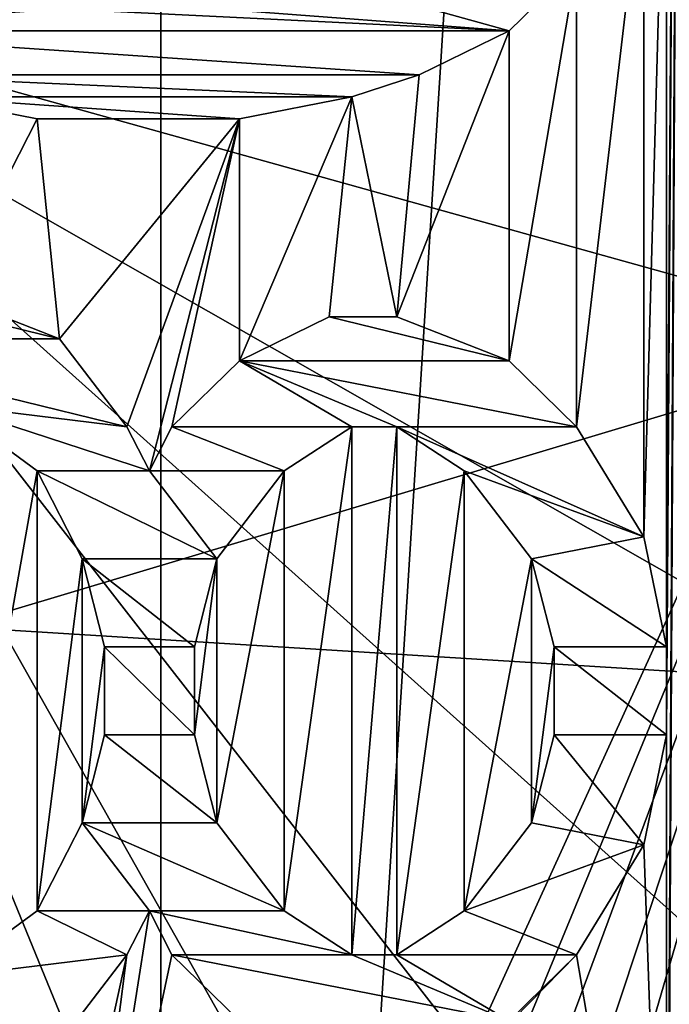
# Model space of a CAD drawing. Header units: millimetres. Extents: x -147 to 148, y -145 to 204.
# Tile 420 of 571: x 105.55 to 108.01, y -3.85 to -0.13. Entities that reach past the tile are written whole.
import ezdxf

# ---------------------------------------------------------------- set-up
doc = ezdxf.new("R2010")
doc.units = ezdxf.units.MM
doc.header["$LTSCALE"] = 26.699852
for name, color, linetype in [('1236', 7, 'CONTINUOUS'), ('1251', 7, 'CONTINUOUS'), ('1252', 7, 'CONTINUOUS'), ('1332', 7, 'CONTINUOUS'), ('1333', 7, 'CONTINUOUS'), ('1334', 7, 'CONTINUOUS'), ('1335', 7, 'CONTINUOUS'), ('1336', 7, 'CONTINUOUS'), ('1337', 7, 'CONTINUOUS'), ('1338', 7, 'CONTINUOUS'), ('1339', 7, 'CONTINUOUS'), ('1340', 7, 'CONTINUOUS'), ('1341', 7, 'CONTINUOUS'), ('1342', 7, 'CONTINUOUS'), ('1343', 7, 'CONTINUOUS'), ('1344', 7, 'CONTINUOUS'), ('1345', 7, 'CONTINUOUS'), ('1346', 7, 'CONTINUOUS'), ('1350', 7, 'CONTINUOUS'), ('1351', 7, 'CONTINUOUS'), ('1356', 7, 'CONTINUOUS'), ('1357', 7, 'CONTINUOUS'), ('1358', 7, 'CONTINUOUS'), ('1359', 7, 'CONTINUOUS'), ('1360', 7, 'CONTINUOUS'), ('1361', 7, 'CONTINUOUS'), ('1362', 7, 'CONTINUOUS'), ('1368', 7, 'CONTINUOUS'), ('1369', 7, 'CONTINUOUS'), ('1370', 7, 'CONTINUOUS'), ('1371', 7, 'CONTINUOUS'), ('1372', 7, 'CONTINUOUS'), ('1373', 7, 'CONTINUOUS'), ('1374', 7, 'CONTINUOUS'), ('1375', 7, 'CONTINUOUS'), ('1376', 7, 'CONTINUOUS'), ('1377', 7, 'CONTINUOUS'), ('1378', 7, 'CONTINUOUS'), ('1379', 7, 'CONTINUOUS'), ('1380', 7, 'CONTINUOUS'), ('1381', 7, 'CONTINUOUS'), ('1382', 7, 'CONTINUOUS'), ('1383', 7, 'CONTINUOUS'), ('1384', 7, 'CONTINUOUS'), ('1385', 7, 'CONTINUOUS'), ('1406', 7, 'CONTINUOUS'), ('1407', 7, 'CONTINUOUS'), ('1408', 7, 'CONTINUOUS'), ('1409', 7, 'CONTINUOUS'), ('1449', 7, 'CONTINUOUS'), ('1450', 7, 'CONTINUOUS'), ('1896', 7, 'CONTINUOUS'), ('1984', 7, 'CONTINUOUS'), ('1986', 7, 'CONTINUOUS'), ('1994', 7, 'CONTINUOUS'), ('2006', 7, 'CONTINUOUS'), ('743', 7, 'CONTINUOUS'), ('744', 7, 'CONTINUOUS')]:
    doc.layers.add(name, color=color, linetype=linetype)

msp = doc.modelspace()

# ---------------------------------------------------------------- linework, layer by layer
at = {"layer": '1236', "color": 7, "linetype": 'CONTINUOUS', "true_color": 0xd8d8d8}
for points in [[(104.5957, -0.1667, 90.9), (104.3404, 0.0833, 90.9), (105.7021, -0.0833, 90.9), (104.5957, -0.1667, 90.9)], [(107.6596, 0.0833, 90.9), (107.4043, -0.1667, 90.9), (106.8085, 0, 90.9), (107.6596, 0.0833, 90.9)], [(107.4043, -0.1667, 90.9), (106.2979, -0.0833, 90.9), (106.8085, 0, 90.9), (107.4043, -0.1667, 90.9)], [(107.4043, -0.1667, 90.9), (104.5957, -0.1667, 90.9), (105.7021, -0.0833, 90.9), (107.4043, -0.1667, 90.9)], [(106.2979, -0.0833, 90.9), (107.4043, -0.1667, 90.9), (105.7021, -0.0833, 90.9), (106.2979, -0.0833, 90.9)], [(107.4043, -0.1667, 90.9), (107.0638, -0.3333, 90.9), (104.5957, -0.1667, 90.9), (107.4043, -0.1667, 90.9)], [(104.5957, -0.1667, 90.9), (107.0638, -0.3333, 90.9), (104.9362, -0.3333, 90.9), (104.5957, -0.1667, 90.9)], [(107.0638, -0.3333, 90.9), (106.8085, -0.4167, 90.9), (104.9362, -0.3333, 90.9), (107.0638, -0.3333, 90.9)], [(104.9362, -0.3333, 90.9), (106.8085, -0.4167, 90.9), (105.1915, -0.4167, 90.9), (104.9362, -0.3333, 90.9)], [(106.8085, -0.4167, 90.9), (106.383, -0.5, 90.9), (105.1915, -0.4167, 90.9), (106.8085, -0.4167, 90.9)], [(105.1915, -0.4167, 90.9), (106.383, -0.5, 90.9), (105.617, -0.5, 90.9), (105.1915, -0.4167, 90.9)], [(105.0213, -1.1667, 90.9), (105.7021, -1.3333, 90.9), (104.5957, -1.3333, 90.9), (105.0213, -1.1667, 90.9)], [(105.2766, -1.1667, 90.9), (105.7021, -1.3333, 90.9), (105.0213, -1.1667, 90.9), (105.2766, -1.1667, 90.9)], [(106.7234, -1.25, 90.9), (107.4043, -1.4167, 90.9), (106.383, -1.4167, 90.9), (106.7234, -1.25, 90.9)], [(106.9787, -1.25, 90.9), (107.4043, -1.4167, 90.9), (106.7234, -1.25, 90.9), (106.9787, -1.25, 90.9)], [(105.7021, -1.3333, 90.9), (105.9574, -1.6667, 90.9), (104.5957, -1.3333, 90.9), (105.7021, -1.3333, 90.9)], [(104.5957, -1.3333, 90.9), (105.9574, -1.6667, 90.9), (105.2766, -1.5833, 90.9), (104.5957, -1.3333, 90.9)], [(106.1277, -1.6667, 90.9), (106.383, -1.4167, 90.9), (106.8085, -1.6667, 90.9), (106.1277, -1.6667, 90.9)], [(107.4043, -1.4167, 90.9), (107.6596, -1.6667, 90.9), (106.383, -1.4167, 90.9), (107.4043, -1.4167, 90.9)], [(106.383, -1.4167, 90.9), (107.6596, -1.6667, 90.9), (106.9787, -1.6667, 90.9), (106.383, -1.4167, 90.9)], [(106.8085, -1.6667, 90.9), (106.383, -1.4167, 90.9), (106.9787, -1.6667, 90.9), (106.8085, -1.6667, 90.9)], [(105.9574, -1.6667, 90.9), (106.0426, -1.8333, 90.9), (105.2766, -1.5833, 90.9), (105.9574, -1.6667, 90.9)], [(105.2766, -1.5833, 90.9), (106.0426, -1.8333, 90.9), (105.617, -1.8333, 90.9), (105.2766, -1.5833, 90.9)], [(106.0426, -1.8333, 90.9), (106.1277, -1.6667, 90.9), (106.5532, -1.8333, 90.9), (106.0426, -1.8333, 90.9)], [(106.5532, -1.8333, 90.9), (106.1277, -1.6667, 90.9), (106.8085, -1.6667, 90.9), (106.5532, -1.8333, 90.9)], [(107.6596, -1.6667, 90.9), (107.9149, -2.0833, 90.9), (106.9787, -1.6667, 90.9), (107.6596, -1.6667, 90.9)], [(106.9787, -1.6667, 90.9), (107.9149, -2.0833, 90.9), (107.234, -1.8333, 90.9), (106.9787, -1.6667, 90.9)], [(105.617, -1.8333, 90.9), (106.0426, -1.8333, 90.9), (106.2979, -2.1667, 90.9), (105.617, -1.8333, 90.9)], [(105.7872, -2.1667, 90.9), (105.617, -1.8333, 90.9), (106.2979, -2.1667, 90.9), (105.7872, -2.1667, 90.9)], [(106.2979, -2.1667, 90.9), (106.0426, -1.8333, 90.9), (106.5532, -1.8333, 90.9), (106.2979, -2.1667, 90.9)], [(107.234, -1.8333, 90.9), (107.9149, -2.0833, 90.9), (107.4894, -2.1667, 90.9), (107.234, -1.8333, 90.9)], [(107.9149, -2.0833, 90.9), (108, -2.5, 90.9), (107.4894, -2.1667, 90.9), (107.9149, -2.0833, 90.9)], [(105.8723, -2.5, 90.9), (105.7872, -2.1667, 90.9), (106.2128, -2.5, 90.9), (105.8723, -2.5, 90.9)], [(106.2128, -2.5, 90.9), (105.7872, -2.1667, 90.9), (106.2979, -2.1667, 90.9), (106.2128, -2.5, 90.9)], [(108, -2.5, 90.9), (107.5745, -2.5, 90.9), (107.4894, -2.1667, 90.9), (108, -2.5, 90.9)], [(105.8723, -2.8333, 90.9), (105.8723, -2.5, 90.9), (106.2128, -2.8333, 90.9), (105.8723, -2.8333, 90.9)], [(106.2128, -2.8333, 90.9), (105.8723, -2.5, 90.9), (106.2128, -2.5, 90.9), (106.2128, -2.8333, 90.9)], [(108, -2.5, 90.9), (108, -2.8333, 90.9), (107.5745, -2.5, 90.9), (108, -2.5, 90.9)], [(107.5745, -2.5, 90.9), (108, -2.8333, 90.9), (107.5745, -2.8333, 90.9), (107.5745, -2.5, 90.9)], [(105.7872, -3.1667, 90.9), (105.8723, -2.8333, 90.9), (106.2979, -3.1667, 90.9), (105.7872, -3.1667, 90.9)], [(106.2979, -3.1667, 90.9), (105.8723, -2.8333, 90.9), (106.2128, -2.8333, 90.9), (106.2979, -3.1667, 90.9)], [(107.5745, -2.8333, 90.9), (107.9149, -3.25, 90.9), (107.4894, -3.1667, 90.9), (107.5745, -2.8333, 90.9)], [(108, -2.8333, 90.9), (107.9149, -3.25, 90.9), (107.5745, -2.8333, 90.9), (108, -2.8333, 90.9)], [(105.7872, -3.1667, 90.9), (106.0426, -3.5, 90.9), (105.617, -3.5, 90.9), (105.7872, -3.1667, 90.9)], [(106.0426, -3.5, 90.9), (105.7872, -3.1667, 90.9), (106.5532, -3.5, 90.9), (106.0426, -3.5, 90.9)], [(106.5532, -3.5, 90.9), (105.7872, -3.1667, 90.9), (106.2979, -3.1667, 90.9), (106.5532, -3.5, 90.9)], [(107.4894, -3.1667, 90.9), (107.9149, -3.25, 90.9), (107.234, -3.5, 90.9), (107.4894, -3.1667, 90.9)], [(107.9149, -3.25, 90.9), (107.6596, -3.6667, 90.9), (107.234, -3.5, 90.9), (107.9149, -3.25, 90.9)], [(105.617, -3.5, 90.9), (105.9574, -3.6667, 90.9), (105.2766, -3.75, 90.9), (105.617, -3.5, 90.9)], [(106.0426, -3.5, 90.9), (105.9574, -3.6667, 90.9), (105.617, -3.5, 90.9), (106.0426, -3.5, 90.9)], [(106.1277, -3.6667, 90.9), (106.0426, -3.5, 90.9), (106.8085, -3.6667, 90.9), (106.1277, -3.6667, 90.9)], [(106.8085, -3.6667, 90.9), (106.0426, -3.5, 90.9), (106.5532, -3.5, 90.9), (106.8085, -3.6667, 90.9)], [(107.234, -3.5, 90.9), (107.6596, -3.6667, 90.9), (106.9787, -3.6667, 90.9), (107.234, -3.5, 90.9)], [(105.9574, -3.6667, 90.9), (105.7021, -4, 90.9), (105.2766, -3.75, 90.9), (105.9574, -3.6667, 90.9)], [(106.383, -3.9167, 90.9), (106.1277, -3.6667, 90.9), (107.4043, -3.9167, 90.9), (106.383, -3.9167, 90.9)], [(107.4043, -3.9167, 90.9), (106.1277, -3.6667, 90.9), (106.8085, -3.6667, 90.9), (107.4043, -3.9167, 90.9)], [(106.9787, -3.6667, 90.9), (107.4043, -3.9167, 90.9), (106.8085, -3.6667, 90.9), (106.9787, -3.6667, 90.9)], [(107.6596, -3.6667, 90.9), (107.4043, -3.9167, 90.9), (106.9787, -3.6667, 90.9), (107.6596, -3.6667, 90.9)], [(104.5957, -4, 90.9), (104.3404, -3.75, 90.9), (105.7021, -4, 90.9), (104.5957, -4, 90.9)], [(105.7021, -4, 90.9), (104.3404, -3.75, 90.9), (105.0213, -3.75, 90.9), (105.7021, -4, 90.9)], [(105.2766, -3.75, 90.9), (105.7021, -4, 90.9), (105.0213, -3.75, 90.9), (105.2766, -3.75, 90.9)]]:
    msp.add_3dface(points, dxfattribs=at)
at = {"layer": '1251', "color": 7, "linetype": 'CONTINUOUS', "true_color": 0xd8d8d8}
for points in [[(106.0426, -3.5, 91.4), (105.9574, -3.6667, 91.4), (105.9574, -3.6667, 90.9), (106.0426, -3.5, 91.4)], [(106.0426, -3.5, 90.9), (106.0426, -3.5, 91.4), (105.9574, -3.6667, 90.9), (106.0426, -3.5, 90.9)]]:
    msp.add_3dface(points, dxfattribs=at)
at = {"layer": '1252', "color": 7, "linetype": 'CONTINUOUS', "true_color": 0xd8d8d8}
for points in [[(105.9574, -3.6667, 91.4), (105.7021, -4, 91.4), (105.7021, -4, 90.9), (105.9574, -3.6667, 91.4)], [(105.9574, -3.6667, 91.4), (105.7021, -4, 90.9), (105.9574, -3.6667, 90.9), (105.9574, -3.6667, 91.4)]]:
    msp.add_3dface(points, dxfattribs=at)
at = {"layer": '1332', "color": 7, "linetype": 'CONTINUOUS', "true_color": 0xd8d8d8}
for points in [[(105.2766, -1.1667, 91.4), (105.7021, -1.3333, 91.4), (105.7021, -1.3333, 90.9), (105.2766, -1.1667, 91.4)], [(105.2766, -1.1667, 91.4), (105.7021, -1.3333, 90.9), (105.2766, -1.1667, 90.9), (105.2766, -1.1667, 91.4)]]:
    msp.add_3dface(points, dxfattribs=at)
at = {"layer": '1333', "color": 7, "linetype": 'CONTINUOUS', "true_color": 0xd8d8d8}
for points in [[(105.7021, -1.3333, 91.4), (105.9574, -1.6667, 91.4), (105.9574, -1.6667, 90.9), (105.7021, -1.3333, 91.4)], [(105.7021, -1.3333, 91.4), (105.9574, -1.6667, 90.9), (105.7021, -1.3333, 90.9), (105.7021, -1.3333, 91.4)]]:
    msp.add_3dface(points, dxfattribs=at)
at = {"layer": '1334', "color": 7, "linetype": 'CONTINUOUS', "true_color": 0xd8d8d8}
for points in [[(105.9574, -1.6667, 91.4), (106.0426, -1.8333, 91.4), (106.0426, -1.8333, 90.9), (105.9574, -1.6667, 91.4)], [(105.9574, -1.6667, 91.4), (106.0426, -1.8333, 90.9), (105.9574, -1.6667, 90.9), (105.9574, -1.6667, 91.4)]]:
    msp.add_3dface(points, dxfattribs=at)
at = {"layer": '1335', "color": 7, "linetype": 'CONTINUOUS', "true_color": 0xd8d8d8}
for points in [[(106.0426, -1.8333, 91.4), (106.1277, -1.6667, 91.4), (106.1277, -1.6667, 90.9), (106.0426, -1.8333, 91.4)], [(106.0426, -1.8333, 91.4), (106.1277, -1.6667, 90.9), (106.0426, -1.8333, 90.9), (106.0426, -1.8333, 91.4)]]:
    msp.add_3dface(points, dxfattribs=at)
at = {"layer": '1336', "color": 7, "linetype": 'CONTINUOUS', "true_color": 0xd8d8d8}
for points in [[(106.1277, -1.6667, 91.4), (106.383, -1.4167, 91.4), (106.383, -1.4167, 90.9), (106.1277, -1.6667, 91.4)], [(106.1277, -1.6667, 91.4), (106.383, -1.4167, 90.9), (106.1277, -1.6667, 90.9), (106.1277, -1.6667, 91.4)]]:
    msp.add_3dface(points, dxfattribs=at)
at = {"layer": '1337', "color": 7, "linetype": 'CONTINUOUS', "true_color": 0xd8d8d8}
for points in [[(106.383, -1.4167, 91.4), (106.7234, -1.25, 91.4), (106.7234, -1.25, 90.9), (106.383, -1.4167, 91.4)], [(106.383, -1.4167, 91.4), (106.7234, -1.25, 90.9), (106.383, -1.4167, 90.9), (106.383, -1.4167, 91.4)]]:
    msp.add_3dface(points, dxfattribs=at)
at = {"layer": '1338', "color": 7, "linetype": 'CONTINUOUS', "true_color": 0xd8d8d8}
for points in [[(106.7234, -1.25, 91.4), (106.9787, -1.25, 91.4), (106.9787, -1.25, 90.9), (106.7234, -1.25, 91.4)], [(106.7234, -1.25, 91.4), (106.9787, -1.25, 90.9), (106.7234, -1.25, 90.9), (106.7234, -1.25, 91.4)]]:
    msp.add_3dface(points, dxfattribs=at)
at = {"layer": '1339', "color": 7, "linetype": 'CONTINUOUS', "true_color": 0xd8d8d8}
for points in [[(106.9787, -1.25, 91.4), (107.4043, -1.4167, 91.4), (107.4043, -1.4167, 90.9), (106.9787, -1.25, 91.4)], [(106.9787, -1.25, 91.4), (107.4043, -1.4167, 90.9), (106.9787, -1.25, 90.9), (106.9787, -1.25, 91.4)]]:
    msp.add_3dface(points, dxfattribs=at)
at = {"layer": '1340', "color": 7, "linetype": 'CONTINUOUS', "true_color": 0xd8d8d8}
for points in [[(107.4043, -1.4167, 91.4), (107.6596, -1.6667, 91.4), (107.6596, -1.6667, 90.9), (107.4043, -1.4167, 91.4)], [(107.4043, -1.4167, 91.4), (107.6596, -1.6667, 90.9), (107.4043, -1.4167, 90.9), (107.4043, -1.4167, 91.4)]]:
    msp.add_3dface(points, dxfattribs=at)
at = {"layer": '1341', "color": 7, "linetype": 'CONTINUOUS', "true_color": 0xd8d8d8}
for points in [[(107.6596, -1.6667, 91.4), (107.9149, -2.0833, 91.4), (107.9149, -2.0833, 90.9), (107.6596, -1.6667, 91.4)], [(107.6596, -1.6667, 91.4), (107.9149, -2.0833, 90.9), (107.6596, -1.6667, 90.9), (107.6596, -1.6667, 91.4)]]:
    msp.add_3dface(points, dxfattribs=at)
at = {"layer": '1342', "color": 7, "linetype": 'CONTINUOUS', "true_color": 0xd8d8d8}
for points in [[(107.9149, -2.0833, 91.4), (108, -2.5, 91.4), (108, -2.5, 90.9), (107.9149, -2.0833, 91.4)], [(107.9149, -2.0833, 91.4), (108, -2.5, 90.9), (107.9149, -2.0833, 90.9), (107.9149, -2.0833, 91.4)]]:
    msp.add_3dface(points, dxfattribs=at)
at = {"layer": '1343', "color": 7, "linetype": 'CONTINUOUS', "true_color": 0xd8d8d8}
for points in [[(108, -2.5, 91.4), (108, -2.8333, 91.4), (108, -2.8333, 90.9), (108, -2.5, 91.4)], [(108, -2.5, 91.4), (108, -2.8333, 90.9), (108, -2.5, 90.9), (108, -2.5, 91.4)]]:
    msp.add_3dface(points, dxfattribs=at)
at = {"layer": '1344', "color": 7, "linetype": 'CONTINUOUS', "true_color": 0xd8d8d8}
for points in [[(108, -2.8333, 91.4), (107.9149, -3.25, 91.4), (107.9149, -3.25, 90.9), (108, -2.8333, 91.4)], [(108, -2.8333, 91.4), (107.9149, -3.25, 90.9), (108, -2.8333, 90.9), (108, -2.8333, 91.4)]]:
    msp.add_3dface(points, dxfattribs=at)
at = {"layer": '1345', "color": 7, "linetype": 'CONTINUOUS', "true_color": 0xd8d8d8}
for points in [[(107.9149, -3.25, 91.4), (107.6596, -3.6667, 91.4), (107.6596, -3.6667, 90.9), (107.9149, -3.25, 91.4)], [(107.9149, -3.25, 91.4), (107.6596, -3.6667, 90.9), (107.9149, -3.25, 90.9), (107.9149, -3.25, 91.4)]]:
    msp.add_3dface(points, dxfattribs=at)
at = {"layer": '1346', "color": 7, "linetype": 'CONTINUOUS', "true_color": 0xd8d8d8}
for points in [[(107.6596, -3.6667, 91.4), (107.4043, -3.9167, 91.4), (107.4043, -3.9167, 90.9), (107.6596, -3.6667, 91.4)], [(107.6596, -3.6667, 91.4), (107.4043, -3.9167, 90.9), (107.6596, -3.6667, 90.9), (107.6596, -3.6667, 91.4)]]:
    msp.add_3dface(points, dxfattribs=at)
at = {"layer": '1350', "color": 7, "linetype": 'CONTINUOUS', "true_color": 0xd8d8d8}
for points in [[(106.383, -3.9167, 91.4), (106.1277, -3.6667, 91.4), (106.1277, -3.6667, 90.9), (106.383, -3.9167, 91.4)], [(106.383, -3.9167, 91.4), (106.1277, -3.6667, 90.9), (106.383, -3.9167, 90.9), (106.383, -3.9167, 91.4)]]:
    msp.add_3dface(points, dxfattribs=at)
at = {"layer": '1351', "color": 7, "linetype": 'CONTINUOUS', "true_color": 0xd8d8d8}
for points in [[(106.1277, -3.6667, 91.4), (106.0426, -3.5, 91.4), (106.0426, -3.5, 90.9), (106.1277, -3.6667, 91.4)], [(106.1277, -3.6667, 91.4), (106.0426, -3.5, 90.9), (106.1277, -3.6667, 90.9), (106.1277, -3.6667, 91.4)]]:
    msp.add_3dface(points, dxfattribs=at)
at = {"layer": '1356', "color": 7, "linetype": 'CONTINUOUS', "true_color": 0xd8d8d8}
for points in [[(105.2766, -3.75, 91.4), (105.617, -3.5, 91.4), (105.617, -3.5, 90.9), (105.2766, -3.75, 91.4)], [(105.2766, -3.75, 91.4), (105.617, -3.5, 90.9), (105.2766, -3.75, 90.9), (105.2766, -3.75, 91.4)]]:
    msp.add_3dface(points, dxfattribs=at)
at = {"layer": '1357', "color": 7, "linetype": 'CONTINUOUS', "true_color": 0xd8d8d8}
for points in [[(105.617, -3.5, 91.4), (105.7872, -3.1667, 91.4), (105.7872, -3.1667, 90.9), (105.617, -3.5, 91.4)], [(105.617, -3.5, 91.4), (105.7872, -3.1667, 90.9), (105.617, -3.5, 90.9), (105.617, -3.5, 91.4)]]:
    msp.add_3dface(points, dxfattribs=at)
at = {"layer": '1358', "color": 7, "linetype": 'CONTINUOUS', "true_color": 0xd8d8d8}
for points in [[(105.7872, -3.1667, 91.4), (105.8723, -2.8333, 91.4), (105.8723, -2.8333, 90.9), (105.7872, -3.1667, 91.4)], [(105.7872, -3.1667, 91.4), (105.8723, -2.8333, 90.9), (105.7872, -3.1667, 90.9), (105.7872, -3.1667, 91.4)]]:
    msp.add_3dface(points, dxfattribs=at)
at = {"layer": '1359', "color": 7, "linetype": 'CONTINUOUS', "true_color": 0xd8d8d8}
for points in [[(105.8723, -2.8333, 91.4), (105.8723, -2.5, 91.4), (105.8723, -2.5, 90.9), (105.8723, -2.8333, 91.4)], [(105.8723, -2.8333, 91.4), (105.8723, -2.5, 90.9), (105.8723, -2.8333, 90.9), (105.8723, -2.8333, 91.4)]]:
    msp.add_3dface(points, dxfattribs=at)
at = {"layer": '1360', "color": 7, "linetype": 'CONTINUOUS', "true_color": 0xd8d8d8}
for points in [[(105.8723, -2.5, 91.4), (105.7872, -2.1667, 91.4), (105.7872, -2.1667, 90.9), (105.8723, -2.5, 91.4)], [(105.8723, -2.5, 91.4), (105.7872, -2.1667, 90.9), (105.8723, -2.5, 90.9), (105.8723, -2.5, 91.4)]]:
    msp.add_3dface(points, dxfattribs=at)
at = {"layer": '1361', "color": 7, "linetype": 'CONTINUOUS', "true_color": 0xd8d8d8}
for points in [[(105.7872, -2.1667, 91.4), (105.617, -1.8333, 91.4), (105.617, -1.8333, 90.9), (105.7872, -2.1667, 91.4)], [(105.7872, -2.1667, 91.4), (105.617, -1.8333, 90.9), (105.7872, -2.1667, 90.9), (105.7872, -2.1667, 91.4)]]:
    msp.add_3dface(points, dxfattribs=at)
at = {"layer": '1362', "color": 7, "linetype": 'CONTINUOUS', "true_color": 0xd8d8d8}
for points in [[(105.617, -1.8333, 91.4), (105.2766, -1.5833, 91.4), (105.2766, -1.5833, 90.9), (105.617, -1.8333, 91.4)], [(105.617, -1.8333, 91.4), (105.2766, -1.5833, 90.9), (105.617, -1.8333, 90.9), (105.617, -1.8333, 91.4)]]:
    msp.add_3dface(points, dxfattribs=at)
at = {"layer": '1368', "color": 7, "linetype": 'CONTINUOUS', "true_color": 0xd8d8d8}
for points in [[(107.5745, -2.5, 91.4), (107.4894, -2.1667, 91.4), (107.4894, -2.1667, 90.9), (107.5745, -2.5, 91.4)], [(107.5745, -2.5, 90.9), (107.5745, -2.5, 91.4), (107.4894, -2.1667, 90.9), (107.5745, -2.5, 90.9)]]:
    msp.add_3dface(points, dxfattribs=at)
at = {"layer": '1369', "color": 7, "linetype": 'CONTINUOUS', "true_color": 0xd8d8d8}
for points in [[(107.4894, -2.1667, 91.4), (107.234, -1.8333, 91.4), (107.234, -1.8333, 90.9), (107.4894, -2.1667, 91.4)], [(107.4894, -2.1667, 91.4), (107.234, -1.8333, 90.9), (107.4894, -2.1667, 90.9), (107.4894, -2.1667, 91.4)]]:
    msp.add_3dface(points, dxfattribs=at)
at = {"layer": '1370', "color": 7, "linetype": 'CONTINUOUS', "true_color": 0xd8d8d8}
for points in [[(107.234, -1.8333, 91.4), (106.9787, -1.6667, 91.4), (106.9787, -1.6667, 90.9), (107.234, -1.8333, 91.4)], [(107.234, -1.8333, 91.4), (106.9787, -1.6667, 90.9), (107.234, -1.8333, 90.9), (107.234, -1.8333, 91.4)]]:
    msp.add_3dface(points, dxfattribs=at)
at = {"layer": '1371', "color": 7, "linetype": 'CONTINUOUS', "true_color": 0xd8d8d8}
for points in [[(106.9787, -1.6667, 91.4), (106.8085, -1.6667, 91.4), (106.8085, -1.6667, 90.9), (106.9787, -1.6667, 91.4)], [(106.9787, -1.6667, 91.4), (106.8085, -1.6667, 90.9), (106.9787, -1.6667, 90.9), (106.9787, -1.6667, 91.4)]]:
    msp.add_3dface(points, dxfattribs=at)
at = {"layer": '1372', "color": 7, "linetype": 'CONTINUOUS', "true_color": 0xd8d8d8}
for points in [[(106.8085, -1.6667, 91.4), (106.5532, -1.8333, 91.4), (106.5532, -1.8333, 90.9), (106.8085, -1.6667, 91.4)], [(106.8085, -1.6667, 91.4), (106.5532, -1.8333, 90.9), (106.8085, -1.6667, 90.9), (106.8085, -1.6667, 91.4)]]:
    msp.add_3dface(points, dxfattribs=at)
at = {"layer": '1373', "color": 7, "linetype": 'CONTINUOUS', "true_color": 0xd8d8d8}
for points in [[(106.5532, -1.8333, 91.4), (106.2979, -2.1667, 91.4), (106.2979, -2.1667, 90.9), (106.5532, -1.8333, 91.4)], [(106.5532, -1.8333, 91.4), (106.2979, -2.1667, 90.9), (106.5532, -1.8333, 90.9), (106.5532, -1.8333, 91.4)]]:
    msp.add_3dface(points, dxfattribs=at)
at = {"layer": '1374', "color": 7, "linetype": 'CONTINUOUS', "true_color": 0xd8d8d8}
for points in [[(106.2979, -2.1667, 91.4), (106.2128, -2.5, 91.4), (106.2128, -2.5, 90.9), (106.2979, -2.1667, 91.4)], [(106.2979, -2.1667, 91.4), (106.2128, -2.5, 90.9), (106.2979, -2.1667, 90.9), (106.2979, -2.1667, 91.4)]]:
    msp.add_3dface(points, dxfattribs=at)
at = {"layer": '1375', "color": 7, "linetype": 'CONTINUOUS', "true_color": 0xd8d8d8}
for points in [[(106.2128, -2.5, 91.4), (106.2128, -2.8333, 91.4), (106.2128, -2.8333, 90.9), (106.2128, -2.5, 91.4)], [(106.2128, -2.5, 91.4), (106.2128, -2.8333, 90.9), (106.2128, -2.5, 90.9), (106.2128, -2.5, 91.4)]]:
    msp.add_3dface(points, dxfattribs=at)
at = {"layer": '1376', "color": 7, "linetype": 'CONTINUOUS', "true_color": 0xd8d8d8}
for points in [[(106.2128, -2.8333, 91.4), (106.2979, -3.1667, 91.4), (106.2979, -3.1667, 90.9), (106.2128, -2.8333, 91.4)], [(106.2128, -2.8333, 91.4), (106.2979, -3.1667, 90.9), (106.2128, -2.8333, 90.9), (106.2128, -2.8333, 91.4)]]:
    msp.add_3dface(points, dxfattribs=at)
at = {"layer": '1377', "color": 7, "linetype": 'CONTINUOUS', "true_color": 0xd8d8d8}
for points in [[(106.2979, -3.1667, 91.4), (106.5532, -3.5, 91.4), (106.5532, -3.5, 90.9), (106.2979, -3.1667, 91.4)], [(106.2979, -3.1667, 91.4), (106.5532, -3.5, 90.9), (106.2979, -3.1667, 90.9), (106.2979, -3.1667, 91.4)]]:
    msp.add_3dface(points, dxfattribs=at)
at = {"layer": '1378', "color": 7, "linetype": 'CONTINUOUS', "true_color": 0xd8d8d8}
for points in [[(106.5532, -3.5, 91.4), (106.8085, -3.6667, 91.4), (106.8085, -3.6667, 90.9), (106.5532, -3.5, 91.4)], [(106.5532, -3.5, 91.4), (106.8085, -3.6667, 90.9), (106.5532, -3.5, 90.9), (106.5532, -3.5, 91.4)]]:
    msp.add_3dface(points, dxfattribs=at)
at = {"layer": '1379', "color": 7, "linetype": 'CONTINUOUS', "true_color": 0xd8d8d8}
for points in [[(106.8085, -3.6667, 91.4), (106.9787, -3.6667, 91.4), (106.9787, -3.6667, 90.9), (106.8085, -3.6667, 91.4)], [(106.8085, -3.6667, 91.4), (106.9787, -3.6667, 90.9), (106.8085, -3.6667, 90.9), (106.8085, -3.6667, 91.4)]]:
    msp.add_3dface(points, dxfattribs=at)
at = {"layer": '1380', "color": 7, "linetype": 'CONTINUOUS', "true_color": 0xd8d8d8}
for points in [[(106.9787, -3.6667, 91.4), (107.234, -3.5, 91.4), (107.234, -3.5, 90.9), (106.9787, -3.6667, 91.4)], [(106.9787, -3.6667, 91.4), (107.234, -3.5, 90.9), (106.9787, -3.6667, 90.9), (106.9787, -3.6667, 91.4)]]:
    msp.add_3dface(points, dxfattribs=at)
at = {"layer": '1381', "color": 7, "linetype": 'CONTINUOUS', "true_color": 0xd8d8d8}
for points in [[(107.234, -3.5, 91.4), (107.4894, -3.1667, 91.4), (107.4894, -3.1667, 90.9), (107.234, -3.5, 91.4)], [(107.234, -3.5, 91.4), (107.4894, -3.1667, 90.9), (107.234, -3.5, 90.9), (107.234, -3.5, 91.4)]]:
    msp.add_3dface(points, dxfattribs=at)
at = {"layer": '1382', "color": 7, "linetype": 'CONTINUOUS', "true_color": 0xd8d8d8}
for points in [[(107.4894, -3.1667, 91.4), (107.5745, -2.8333, 91.4), (107.5745, -2.8333, 90.9), (107.4894, -3.1667, 91.4)], [(107.4894, -3.1667, 91.4), (107.5745, -2.8333, 90.9), (107.4894, -3.1667, 90.9), (107.4894, -3.1667, 91.4)]]:
    msp.add_3dface(points, dxfattribs=at)
at = {"layer": '1383', "color": 7, "linetype": 'CONTINUOUS', "true_color": 0xd8d8d8}
for points in [[(107.5745, -2.8333, 91.4), (107.5745, -2.5, 91.4), (107.5745, -2.5, 90.9), (107.5745, -2.8333, 91.4)], [(107.5745, -2.8333, 91.4), (107.5745, -2.5, 90.9), (107.5745, -2.8333, 90.9), (107.5745, -2.8333, 91.4)]]:
    msp.add_3dface(points, dxfattribs=at)
at = {"layer": '1384', "color": 7, "linetype": 'CONTINUOUS', "true_color": 0xd8d8d8}
for points in [[(106.383, -0.5, 91.4), (105.617, -0.5, 91.4), (106.383, -0.5, 90.9), (106.383, -0.5, 91.4)], [(106.383, -0.5, 90.9), (105.617, -0.5, 91.4), (105.617, -0.5, 90.9), (106.383, -0.5, 90.9)]]:
    msp.add_3dface(points, dxfattribs=at)
at = {"layer": '1385', "color": 7, "linetype": 'CONTINUOUS', "true_color": 0xd8d8d8}
for points in [[(105.617, -0.5, 91.4), (105.1915, -0.4167, 91.4), (105.1915, -0.4167, 90.9), (105.617, -0.5, 91.4)], [(105.617, -0.5, 91.4), (105.1915, -0.4167, 90.9), (105.617, -0.5, 90.9), (105.617, -0.5, 91.4)]]:
    msp.add_3dface(points, dxfattribs=at)
at = {"layer": '1406', "color": 7, "linetype": 'CONTINUOUS', "true_color": 0xd8d8d8}
for points in [[(107.6596, 0.0833, 91.4), (107.4043, -0.1667, 91.4), (107.4043, -0.1667, 90.9), (107.6596, 0.0833, 91.4)], [(107.6596, 0.0833, 91.4), (107.4043, -0.1667, 90.9), (107.6596, 0.0833, 90.9), (107.6596, 0.0833, 91.4)]]:
    msp.add_3dface(points, dxfattribs=at)
at = {"layer": '1407', "color": 7, "linetype": 'CONTINUOUS', "true_color": 0xd8d8d8}
for points in [[(107.4043, -0.1667, 91.4), (107.0638, -0.3333, 91.4), (107.0638, -0.3333, 90.9), (107.4043, -0.1667, 91.4)], [(107.4043, -0.1667, 91.4), (107.0638, -0.3333, 90.9), (107.4043, -0.1667, 90.9), (107.4043, -0.1667, 91.4)]]:
    msp.add_3dface(points, dxfattribs=at)
at = {"layer": '1408', "color": 7, "linetype": 'CONTINUOUS', "true_color": 0xd8d8d8}
for points in [[(107.0638, -0.3333, 91.4), (106.8085, -0.4167, 91.4), (106.8085, -0.4167, 90.9), (107.0638, -0.3333, 91.4)], [(107.0638, -0.3333, 91.4), (106.8085, -0.4167, 90.9), (107.0638, -0.3333, 90.9), (107.0638, -0.3333, 91.4)]]:
    msp.add_3dface(points, dxfattribs=at)
at = {"layer": '1409', "color": 7, "linetype": 'CONTINUOUS', "true_color": 0xd8d8d8}
for points in [[(106.8085, -0.4167, 91.4), (106.383, -0.5, 91.4), (106.383, -0.5, 90.9), (106.8085, -0.4167, 91.4)], [(106.8085, -0.4167, 91.4), (106.383, -0.5, 90.9), (106.8085, -0.4167, 90.9), (106.8085, -0.4167, 91.4)]]:
    msp.add_3dface(points, dxfattribs=at)
at = {"layer": '1449', "color": 7, "linetype": 'CONTINUOUS', "true_color": 0xd8d8d8}
for points in [[(106.9061, -14.0777, 89.9), (94.9166, -3.4391, 89.9), (95.4142, -2.5858, 89.9), (106.9061, -14.0777, 89.9)], [(106.9061, -14.0777, 89.9), (94.2857, -4.1991, 89.9), (94.9166, -3.4391, 89.9), (106.9061, -14.0777, 89.9)]]:
    msp.add_3dface(points, dxfattribs=at)
at = {"layer": '1450', "color": 7, "linetype": 'CONTINUOUS', "true_color": 0xd8d8d8}
for points in [[(96.3911, -2.8555, 91.4), (106.5114, -12.9759, 91.4), (95.4142, -2.5858, 89.9), (96.3911, -2.8555, 91.4)], [(95.4142, -2.5858, 89.9), (106.5114, -12.9759, 91.4), (106.7206, -13.208, 91.3513), (95.4142, -2.5858, 89.9)], [(107.0128, -13.9487, 90.4), (106.9596, -14.0133, 90.1501), (95.4142, -2.5858, 89.9), (107.0128, -13.9487, 90.4)], [(107.0128, -13.9487, 90.4), (95.4142, -2.5858, 89.9), (107.0434, -13.8337, 90.7089), (107.0128, -13.9487, 90.4)], [(106.9596, -14.0133, 90.1501), (106.9061, -14.0777, 89.9), (95.4142, -2.5858, 89.9), (106.9596, -14.0133, 90.1501)], [(107.0434, -13.8337, 90.7089), (95.4142, -2.5858, 89.9), (107.001, -13.6597, 90.9882), (107.0434, -13.8337, 90.7089)], [(107.001, -13.6597, 90.9882), (95.4142, -2.5858, 89.9), (106.8899, -13.4443, 91.2092), (107.001, -13.6597, 90.9882)], [(106.8899, -13.4443, 91.2092), (95.4142, -2.5858, 89.9), (106.7206, -13.208, 91.3513), (106.8899, -13.4443, 91.2092)]]:
    msp.add_3dface(points, dxfattribs=at)
at = {"layer": '1896', "color": 7, "linetype": 'CONTINUOUS', "true_color": 0xd8d8d8}
for points in [[(20.7086, -1.3008, 26.9), (20.5856, -2.6023, 26.9), (145.5, -45.5, 26.9), (20.7086, -1.3008, 26.9)], [(81.4515, -22.5327, 26.9), (20.7086, -1.3008, 26.9), (145.5, -45.5, 26.9), (81.4515, -22.5327, 26.9)], [(20.5856, -2.6023, 26.9), (20.3823, -3.8891, 26.9), (145.5, -45.5, 26.9), (20.5856, -2.6023, 26.9)]]:
    msp.add_3dface(points, dxfattribs=at)
at = {"layer": '1984', "color": 7, "linetype": 'CONTINUOUS', "true_color": 0xd8d8d8}
for points in [[(102.5072, -14.4588, 39.1117), (102, 0, 39.3641), (109.0917, 0, 39.3641), (102.5072, -14.4588, 39.1117)], [(103.5122, -13.5225, 39.1281), (102.5072, -14.4588, 39.1117), (109.0917, 0, 39.3641), (103.5122, -13.5225, 39.1281)], [(104.4474, -12.5147, 39.1457), (103.5122, -13.5225, 39.1281), (109.0917, 0, 39.3641), (104.4474, -12.5147, 39.1457)], [(105.3079, -11.4437, 39.1644), (104.4474, -12.5147, 39.1457), (109.0917, 0, 39.3641), (105.3079, -11.4437, 39.1644)], [(106.0821, -10.3251, 39.1839), (105.3079, -11.4437, 39.1644), (109.0917, 0, 39.3641), (106.0821, -10.3251, 39.1839)], [(106.7728, -9.1557, 39.2043), (106.0821, -10.3251, 39.1839), (109.0917, 0, 39.3641), (106.7728, -9.1557, 39.2043)], [(107.3787, -7.9391, 39.2255), (106.7728, -9.1557, 39.2043), (109.0917, 0, 39.3641), (107.3787, -7.9391, 39.2255)], [(107.8999, -6.6751, 39.2476), (107.3787, -7.9391, 39.2255), (109.0917, 0, 39.3641), (107.8999, -6.6751, 39.2476)], [(108.3281, -5.3815, 39.2702), (107.8999, -6.6751, 39.2476), (109.0917, 0, 39.3641), (108.3281, -5.3815, 39.2702)]]:
    msp.add_3dface(points, dxfattribs=at)
at = {"layer": '1986', "color": 7, "linetype": 'CONTINUOUS', "true_color": 0xd8d8d8}
for points in [[(106.0744, -10.3375, 43.0844), (106.7634, -9.1735, 43.0641), (104.1126, 0, 42.9039), (106.0744, -10.3375, 43.0844)], [(106.0744, -10.3375, 43.0844), (104.1126, 0, 42.9039), (104.136, -0.22, 42.9078), (106.0744, -10.3375, 43.0844)], [(106.7634, -9.1735, 43.0641), (107.3689, -7.9609, 43.0429), (104.1126, 0, 42.9039), (106.7634, -9.1735, 43.0641)], [(107.3689, -7.9609, 43.0429), (107.8911, -6.6995, 43.0209), (104.1126, 0, 42.9039), (107.3689, -7.9609, 43.0429)], [(107.8911, -6.6995, 43.0209), (108.321, -5.4061, 42.9983), (104.1126, 0, 42.9039), (107.8911, -6.6995, 43.0209)], [(108.321, -5.4061, 42.9983), (108.6588, -4.0788, 42.9751), (104.1126, 0, 42.9039), (108.321, -5.4061, 42.9983)], [(108.6588, -4.0788, 42.9751), (108.9005, -2.7334, 42.9516), (104.1126, 0, 42.9039), (108.6588, -4.0788, 42.9751)], [(108.9005, -2.7334, 42.9516), (109.0445, -1.3749, 42.9279), (104.1126, 0, 42.9039), (108.9005, -2.7334, 42.9516)], [(109.0445, -1.3749, 42.9279), (109.0919, 0, 42.9039), (104.1126, 0, 42.9039), (109.0445, -1.3749, 42.9279)], [(105.3035, -11.45, 43.1038), (106.0744, -10.3375, 43.0844), (104.136, -0.22, 42.9078), (105.3035, -11.45, 43.1038)]]:
    msp.add_3dface(points, dxfattribs=at)
at = {"layer": '1994', "color": 7, "linetype": 'CONTINUOUS', "true_color": 0xd8d8d8}
for points in [[(109.0917, 0, 47.8204), (105.3079, -11.4437, 47.6206), (104.7, 0, 47.8204), (109.0917, 0, 47.8204)], [(106.0821, -10.3251, 47.6401), (105.3079, -11.4437, 47.6206), (109.0917, 0, 47.8204), (106.0821, -10.3251, 47.6401)], [(106.7728, -9.1557, 47.6605), (106.0821, -10.3251, 47.6401), (109.0917, 0, 47.8204), (106.7728, -9.1557, 47.6605)], [(107.3787, -7.9391, 47.6818), (106.7728, -9.1557, 47.6605), (109.0917, 0, 47.8204), (107.3787, -7.9391, 47.6818)], [(107.8999, -6.6751, 47.7038), (107.3787, -7.9391, 47.6818), (109.0917, 0, 47.8204), (107.8999, -6.6751, 47.7038)], [(108.3281, -5.3815, 47.7264), (107.8999, -6.6751, 47.7038), (109.0917, 0, 47.8204), (108.3281, -5.3815, 47.7264)]]:
    msp.add_3dface(points, dxfattribs=at)
at = {"layer": '2006', "color": 7, "linetype": 'CONTINUOUS', "true_color": 0xd8d8d8}
for points in [[(113.2177, -2.9153, 52.9), (113.4, 0, 52.9), (105.309, -2.4244, 52.9), (113.2177, -2.9153, 52.9)], [(105.309, -2.4244, 52.9), (113.4, 0, 52.9), (105.4997, 0, 52.9), (105.309, -2.4244, 52.9)], [(104.7413, -4.7892, 52.9), (113.2177, -2.9153, 52.9), (105.309, -2.4244, 52.9), (104.7413, -4.7892, 52.9)], [(112.6692, -5.8021, 52.9), (113.2177, -2.9153, 52.9), (104.7413, -4.7892, 52.9), (112.6692, -5.8021, 52.9)]]:
    msp.add_3dface(points, dxfattribs=at)
at = {"layer": '743', "color": 7, "linetype": 'CONTINUOUS', "true_color": 0xd8d8d8}
for points in [[(106.086, 17.1314, 93.4), (103.8123, 19.0121, 93.4), (103.8124, -19.012, 93.4), (106.086, 17.1314, 93.4)], [(106.0861, -17.1313, 93.4), (106.086, 17.1314, 93.4), (103.8124, -19.012, 93.4), (106.0861, -17.1313, 93.4)], [(108.1063, 14.9803, 93.4), (106.086, 17.1314, 93.4), (106.0861, -17.1313, 93.4), (108.1063, 14.9803, 93.4)], [(108.1064, -14.9802, 93.4), (108.1063, 14.9803, 93.4), (106.0861, -17.1313, 93.4), (108.1064, -14.9802, 93.4)]]:
    msp.add_3dface(points, dxfattribs=at)
at = {"layer": '744', "color": 7, "linetype": 'CONTINUOUS', "true_color": 0xd8d8d8}
for points in [[(108.0885, 10.6679, 91.4), (108.0887, -10.6676, 91.4), (108, -6.1667, 91.4), (108.0885, 10.6679, 91.4)], [(108.0885, 10.6679, 91.4), (108, -6.1667, 91.4), (108, -5.6667, 91.4), (108.0885, 10.6679, 91.4)], [(108.0885, 10.6679, 91.4), (108, -5.6667, 91.4), (108, -2.8333, 91.4), (108.0885, 10.6679, 91.4)], [(108, -2.5, 91.4), (108.0885, 10.6679, 91.4), (108, -2.8333, 91.4), (108, -2.5, 91.4)], [(108.0885, 10.6679, 91.4), (108, -2.5, 91.4), (108, 1, 91.4), (108.0885, 10.6679, 91.4)], [(108, -2.5, 91.4), (107.9149, -2.0833, 91.4), (108, 1, 91.4), (108, -2.5, 91.4)], [(108, 1, 91.4), (107.9149, -2.0833, 91.4), (107.9149, 0.5, 91.4), (108, 1, 91.4)], [(107.9149, -2.0833, 91.4), (107.6596, -1.6667, 91.4), (107.9149, 0.5, 91.4), (107.9149, -2.0833, 91.4)], [(107.9149, 0.5, 91.4), (107.6596, -1.6667, 91.4), (107.6596, 0.0833, 91.4), (107.9149, 0.5, 91.4)], [(107.6596, -1.6667, 91.4), (107.4043, -1.4167, 91.4), (107.6596, 0.0833, 91.4), (107.6596, -1.6667, 91.4)], [(107.6596, 0.0833, 91.4), (107.4043, -1.4167, 91.4), (107.4043, -0.1667, 91.4), (107.6596, 0.0833, 91.4)], [(107.4043, -1.4167, 91.4), (106.9787, -1.25, 91.4), (107.4043, -0.1667, 91.4), (107.4043, -1.4167, 91.4)], [(107.4043, -0.1667, 91.4), (106.9787, -1.25, 91.4), (107.0638, -0.3333, 91.4), (107.4043, -0.1667, 91.4)], [(107.0638, -0.3333, 91.4), (106.9787, -1.25, 91.4), (106.8085, -0.4167, 91.4), (107.0638, -0.3333, 91.4)], [(105.617, -0.5, 91.4), (105.2766, -1.1667, 91.4), (105.1915, -0.4167, 91.4), (105.617, -0.5, 91.4)], [(106.7234, -1.25, 91.4), (106.383, -1.4167, 91.4), (106.8085, -0.4167, 91.4), (106.7234, -1.25, 91.4)], [(106.383, -1.4167, 91.4), (106.383, -0.5, 91.4), (106.8085, -0.4167, 91.4), (106.383, -1.4167, 91.4)], [(106.9787, -1.25, 91.4), (106.7234, -1.25, 91.4), (106.8085, -0.4167, 91.4), (106.9787, -1.25, 91.4)], [(105.7021, -1.3333, 91.4), (105.2766, -1.1667, 91.4), (105.617, -0.5, 91.4), (105.7021, -1.3333, 91.4)], [(106.383, -0.5, 91.4), (105.7021, -1.3333, 91.4), (105.617, -0.5, 91.4), (106.383, -0.5, 91.4)], [(105.9574, -1.6667, 91.4), (105.7021, -1.3333, 91.4), (106.383, -0.5, 91.4), (105.9574, -1.6667, 91.4)], [(106.0426, -1.8333, 91.4), (105.9574, -1.6667, 91.4), (106.383, -0.5, 91.4), (106.0426, -1.8333, 91.4)], [(106.1277, -1.6667, 91.4), (106.0426, -1.8333, 91.4), (106.383, -0.5, 91.4), (106.1277, -1.6667, 91.4)], [(106.383, -1.4167, 91.4), (106.1277, -1.6667, 91.4), (106.383, -0.5, 91.4), (106.383, -1.4167, 91.4)], [(105.617, -1.8333, 91.4), (105.2766, -3.75, 91.4), (105.2766, -1.5833, 91.4), (105.617, -1.8333, 91.4)], [(106.5532, -1.8333, 91.4), (106.8085, -1.6667, 91.4), (106.5532, -3.5, 91.4), (106.5532, -1.8333, 91.4)], [(106.5532, -3.5, 91.4), (106.8085, -1.6667, 91.4), (106.8085, -3.6667, 91.4), (106.5532, -3.5, 91.4)], [(106.8085, -1.6667, 91.4), (106.9787, -1.6667, 91.4), (106.8085, -3.6667, 91.4), (106.8085, -1.6667, 91.4)], [(106.8085, -3.6667, 91.4), (106.9787, -1.6667, 91.4), (106.9787, -3.6667, 91.4), (106.8085, -3.6667, 91.4)], [(106.9787, -1.6667, 91.4), (107.234, -1.8333, 91.4), (106.9787, -3.6667, 91.4), (106.9787, -1.6667, 91.4)], [(105.617, -3.5, 91.4), (105.2766, -3.75, 91.4), (105.617, -1.8333, 91.4), (105.617, -3.5, 91.4)], [(105.7872, -2.1667, 91.4), (105.617, -3.5, 91.4), (105.617, -1.8333, 91.4), (105.7872, -2.1667, 91.4)], [(106.2979, -2.1667, 91.4), (106.5532, -1.8333, 91.4), (106.2979, -3.1667, 91.4), (106.2979, -2.1667, 91.4)], [(106.2979, -3.1667, 91.4), (106.5532, -1.8333, 91.4), (106.5532, -3.5, 91.4), (106.2979, -3.1667, 91.4)], [(106.9787, -3.6667, 91.4), (107.234, -1.8333, 91.4), (107.234, -3.5, 91.4), (106.9787, -3.6667, 91.4)], [(107.234, -1.8333, 91.4), (107.4894, -2.1667, 91.4), (107.234, -3.5, 91.4), (107.234, -1.8333, 91.4)], [(105.7872, -3.1667, 91.4), (105.617, -3.5, 91.4), (105.7872, -2.1667, 91.4), (105.7872, -3.1667, 91.4)], [(105.8723, -2.5, 91.4), (105.7872, -3.1667, 91.4), (105.7872, -2.1667, 91.4), (105.8723, -2.5, 91.4)], [(106.2128, -2.5, 91.4), (106.2979, -2.1667, 91.4), (106.2128, -2.8333, 91.4), (106.2128, -2.5, 91.4)], [(106.2128, -2.8333, 91.4), (106.2979, -2.1667, 91.4), (106.2979, -3.1667, 91.4), (106.2128, -2.8333, 91.4)], [(107.234, -3.5, 91.4), (107.4894, -2.1667, 91.4), (107.4894, -3.1667, 91.4), (107.234, -3.5, 91.4)], [(107.4894, -2.1667, 91.4), (107.5745, -2.5, 91.4), (107.4894, -3.1667, 91.4), (107.4894, -2.1667, 91.4)], [(105.8723, -2.8333, 91.4), (105.7872, -3.1667, 91.4), (105.8723, -2.5, 91.4), (105.8723, -2.8333, 91.4)], [(107.4894, -3.1667, 91.4), (107.5745, -2.5, 91.4), (107.5745, -2.8333, 91.4), (107.4894, -3.1667, 91.4)], [(108, -2.8333, 91.4), (108, -5.6667, 91.4), (107.9149, -3.25, 91.4), (108, -2.8333, 91.4)], [(106.5114, -12.9759, 91.4), (96.3911, -2.8555, 91.4), (105.1915, -8.1667, 91.4), (106.5114, -12.9759, 91.4)], [(107.9149, -3.25, 91.4), (108, -5.6667, 91.4), (107.6596, -3.6667, 91.4), (107.9149, -3.25, 91.4)], [(106.0426, -3.5, 91.4), (105.7021, -5.6667, 91.4), (105.9574, -3.6667, 91.4), (106.0426, -3.5, 91.4)], [(105.7021, -5.6667, 91.4), (106.0426, -3.5, 91.4), (106.1277, -3.6667, 91.4), (105.7021, -5.6667, 91.4)], [(105.7021, -5.6667, 91.4), (105.7021, -4.8333, 91.4), (105.9574, -3.6667, 91.4), (105.7021, -5.6667, 91.4)], [(105.9574, -3.6667, 91.4), (105.7021, -4.8333, 91.4), (105.7021, -4, 91.4), (105.9574, -3.6667, 91.4)], [(108, -5.6667, 91.4), (105.7021, -5.6667, 91.4), (107.6596, -3.6667, 91.4), (108, -5.6667, 91.4)], [(107.6596, -3.6667, 91.4), (105.7021, -5.6667, 91.4), (107.4043, -3.9167, 91.4), (107.6596, -3.6667, 91.4)], [(106.383, -3.9167, 91.4), (105.7021, -5.6667, 91.4), (106.1277, -3.6667, 91.4), (106.383, -3.9167, 91.4)]]:
    msp.add_3dface(points, dxfattribs=at)

doc.saveas('drawing.dxf')
